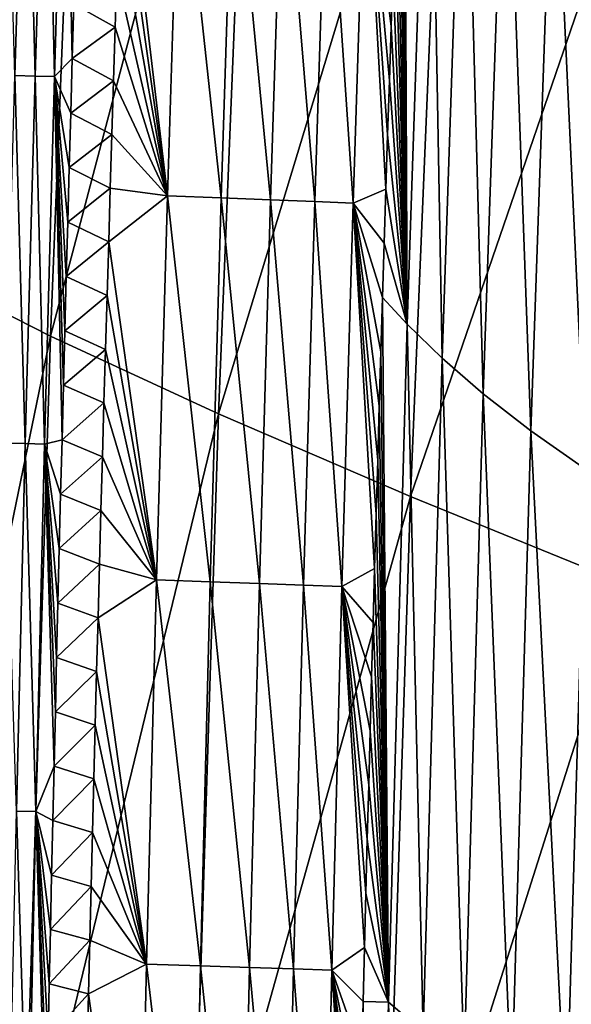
# Model space of a CAD drawing. Header units: millimetres. Extents: x -300 to 300, y -500 to 500.
# Tile 389 of 656: x -290 to -278, y 84 to 105. Entities that reach past the tile are written whole.
import ezdxf

# ---------------------------------------------------------------- set-up
doc = ezdxf.new("R2010")
doc.units = ezdxf.units.MM
doc.header["$LTSCALE"] = 81.481481
for name, color, linetype in [('20', 7, 'CONTINUOUS'), ('22', 7, 'CONTINUOUS'), ('24', 7, 'CONTINUOUS'), ('25', 7, 'CONTINUOUS'), ('33', 7, 'CONTINUOUS')]:
    doc.layers.add(name, color=color, linetype=linetype)

msp = doc.modelspace()

# ---------------------------------------------------------------- linework, layer by layer
at = {"layer": '20', "color": 7, "linetype": 'CONTINUOUS'}
for points in [[(-292.134, 99.91, 22.869), (-288.412, 116.431, 26.93), (-291.423, 118.22, 22.914), (-292.134, 99.91, 22.869)], [(-289.13, 98.381, 26.879), (-288.412, 116.431, 26.93), (-292.134, 99.91, 22.869), (-289.13, 98.381, 26.879)], [(-289.13, 98.381, 26.879), (-284.876, 114.513, 30.746), (-288.412, 116.431, 26.93), (-289.13, 98.381, 26.879)], [(-285.6, 96.744, 30.689), (-284.876, 114.513, 30.746), (-289.13, 98.381, 26.879), (-285.6, 96.744, 30.689)], [(-285.6, 96.744, 30.689), (-280.837, 112.47, 34.366), (-284.876, 114.513, 30.746), (-285.6, 96.744, 30.689)], [(-281.563, 95.003, 34.304), (-280.837, 112.47, 34.366), (-285.6, 96.744, 30.689), (-281.563, 95.003, 34.304)], [(-281.563, 95.003, 34.304), (-276.312, 110.305, 37.795), (-280.837, 112.47, 34.366), (-281.563, 95.003, 34.304)], [(-277.037, 93.16, 37.73), (-276.312, 110.305, 37.795), (-281.563, 95.003, 34.304), (-277.037, 93.16, 37.73)], [(-292.706, 81.052, 22.833), (-289.13, 98.381, 26.879), (-292.134, 99.91, 22.869), (-292.706, 81.052, 22.833)], [(-289.709, 79.798, 26.837), (-289.13, 98.381, 26.879), (-292.706, 81.052, 22.833), (-289.709, 79.798, 26.837)], [(-289.709, 79.798, 26.837), (-285.6, 96.744, 30.689), (-289.13, 98.381, 26.879), (-289.709, 79.798, 26.837)], [(-286.183, 78.457, 30.642), (-285.6, 96.744, 30.689), (-289.709, 79.798, 26.837), (-286.183, 78.457, 30.642)], [(-286.183, 78.457, 30.642), (-281.563, 95.003, 34.304), (-285.6, 96.744, 30.689), (-286.183, 78.457, 30.642)], [(-282.148, 77.033, 34.253), (-281.563, 95.003, 34.304), (-286.183, 78.457, 30.642), (-282.148, 77.033, 34.253)], [(-282.148, 77.033, 34.253), (-277.037, 93.16, 37.73), (-281.563, 95.003, 34.304), (-282.148, 77.033, 34.253)], [(-277.623, 75.527, 37.676), (-277.037, 93.16, 37.73), (-282.148, 77.033, 34.253), (-277.623, 75.527, 37.676)]]:
    msp.add_3dface(points, dxfattribs=at)
at = {"layer": '22', "color": 7, "linetype": 'CONTINUOUS'}
for points in [[(-281.694, 112.886, 9.964), (-281.633, 98.635, 11.188), (-281.736, 111.744, 9.966), (-281.694, 112.886, 9.964)], [(-281.165, 112.583, 11.163), (-281.633, 98.635, 11.188), (-281.694, 112.886, 9.964), (-281.165, 112.583, 11.163)], [(-281.633, 98.635, 11.188), (-281.165, 112.583, 11.163), (-280.897, 97.917, 12.642), (-281.633, 98.635, 11.188)], [(-280.897, 97.917, 12.642), (-281.165, 112.583, 11.163), (-280.426, 111.773, 12.625), (-280.897, 97.917, 12.642)], [(-281.736, 111.744, 9.966), (-281.633, 98.635, 11.188), (-281.776, 110.602, 9.968), (-281.736, 111.744, 9.966)], [(-280.897, 97.917, 12.642), (-280.426, 111.773, 12.625), (-280.033, 97.168, 14.101), (-280.897, 97.917, 12.642)], [(-280.033, 97.168, 14.101), (-280.426, 111.773, 12.625), (-279.559, 110.927, 14.092), (-280.033, 97.168, 14.101)], [(-280.033, 97.168, 14.101), (-279.559, 110.927, 14.092), (-279.032, 96.39, 15.568), (-280.033, 97.168, 14.101)], [(-279.032, 96.39, 15.568), (-279.559, 110.927, 14.092), (-278.554, 110.047, 15.567), (-279.032, 96.39, 15.568)], [(-281.776, 110.602, 9.968), (-281.633, 98.635, 11.188), (-281.816, 109.461, 9.969), (-281.776, 110.602, 9.968)], [(-279.032, 96.39, 15.568), (-278.554, 110.047, 15.567), (-277.886, 95.581, 17.046), (-279.032, 96.39, 15.568)], [(-277.886, 95.581, 17.046), (-278.554, 110.047, 15.567), (-277.404, 109.132, 17.052), (-277.886, 95.581, 17.046)], [(-281.816, 109.461, 9.969), (-281.633, 98.635, 11.188), (-281.856, 108.319, 9.971), (-281.816, 109.461, 9.969)], [(-281.856, 108.319, 9.971), (-281.633, 98.635, 11.188), (-281.894, 107.178, 9.973), (-281.856, 108.319, 9.971)], [(-281.894, 107.178, 9.973), (-281.633, 98.635, 11.188), (-281.933, 106.037, 9.975), (-281.894, 107.178, 9.973)], [(-281.933, 106.037, 9.975), (-281.633, 98.635, 11.188), (-281.97, 104.896, 9.976), (-281.933, 106.037, 9.975)], [(-281.97, 104.896, 9.976), (-281.633, 98.635, 11.188), (-282.008, 103.755, 9.978), (-281.97, 104.896, 9.976)], [(-282.008, 103.755, 9.978), (-281.633, 98.635, 11.188), (-282.044, 102.614, 9.979), (-282.008, 103.755, 9.978)], [(-282.044, 102.614, 9.979), (-281.633, 98.635, 11.188), (-282.08, 101.474, 9.981), (-282.044, 102.614, 9.979)], [(-282.08, 101.474, 9.981), (-281.633, 98.635, 11.188), (-282.116, 100.333, 9.983), (-282.08, 101.474, 9.981)], [(-282.116, 100.333, 9.983), (-281.633, 98.635, 11.188), (-282.151, 99.193, 9.984), (-282.116, 100.333, 9.983)], [(-282.151, 99.193, 9.984), (-282.028, 84.365, 11.211), (-282.185, 98.053, 9.986), (-282.151, 99.193, 9.984)], [(-281.633, 98.635, 11.188), (-282.028, 84.365, 11.211), (-282.151, 99.193, 9.984), (-281.633, 98.635, 11.188)], [(-282.028, 84.365, 11.211), (-281.633, 98.635, 11.188), (-281.296, 83.744, 12.657), (-282.028, 84.365, 11.211)], [(-281.296, 83.744, 12.657), (-281.633, 98.635, 11.188), (-280.897, 97.917, 12.642), (-281.296, 83.744, 12.657)], [(-282.185, 98.053, 9.986), (-282.028, 84.365, 11.211), (-282.219, 96.913, 9.987), (-282.185, 98.053, 9.986)], [(-281.296, 83.744, 12.657), (-280.897, 97.917, 12.642), (-280.435, 83.097, 14.109), (-281.296, 83.744, 12.657)], [(-280.435, 83.097, 14.109), (-280.897, 97.917, 12.642), (-280.033, 97.168, 14.101), (-280.435, 83.097, 14.109)], [(-280.435, 83.097, 14.109), (-280.033, 97.168, 14.101), (-279.437, 82.424, 15.569), (-280.435, 83.097, 14.109)], [(-279.437, 82.424, 15.569), (-280.033, 97.168, 14.101), (-279.032, 96.39, 15.568), (-279.437, 82.424, 15.569)], [(-282.219, 96.913, 9.987), (-282.028, 84.365, 11.211), (-282.252, 95.773, 9.989), (-282.219, 96.913, 9.987)], [(-279.437, 82.424, 15.569), (-279.032, 96.39, 15.568), (-278.294, 81.726, 17.041), (-279.437, 82.424, 15.569)], [(-278.294, 81.726, 17.041), (-279.032, 96.39, 15.568), (-277.886, 95.581, 17.046), (-278.294, 81.726, 17.041)], [(-282.252, 95.773, 9.989), (-282.028, 84.365, 11.211), (-282.285, 94.633, 9.99), (-282.252, 95.773, 9.989)], [(-278.294, 81.726, 17.041), (-277.886, 95.581, 17.046), (-276.996, 81.002, 18.524), (-278.294, 81.726, 17.041)], [(-282.285, 94.633, 9.99), (-282.028, 84.365, 11.211), (-282.318, 93.493, 9.992), (-282.285, 94.633, 9.99)], [(-282.318, 93.493, 9.992), (-282.028, 84.365, 11.211), (-282.35, 92.354, 9.993), (-282.318, 93.493, 9.992)], [(-282.35, 92.354, 9.993), (-282.028, 84.365, 11.211), (-282.381, 91.215, 9.994), (-282.35, 92.354, 9.993)], [(-282.381, 91.215, 9.994), (-282.028, 84.365, 11.211), (-282.412, 90.075, 9.996), (-282.381, 91.215, 9.994)], [(-282.412, 90.075, 9.996), (-282.028, 84.365, 11.211), (-282.442, 88.936, 9.997), (-282.412, 90.075, 9.996)], [(-282.442, 88.936, 9.997), (-282.028, 84.365, 11.211), (-282.472, 87.797, 9.999), (-282.442, 88.936, 9.997)], [(-282.472, 87.797, 9.999), (-282.028, 84.365, 11.211), (-282.501, 86.659, 10), (-282.472, 87.797, 9.999)], [(-282.501, 86.659, 10), (-282.028, 84.365, 11.211), (-282.53, 85.52, 10.001), (-282.501, 86.659, 10)], [(-282.53, 85.52, 10.001), (-282.028, 84.365, 11.211), (-282.559, 84.382, 10.002), (-282.53, 85.52, 10.001)], [(-282.559, 84.382, 10.002), (-282.353, 69.77, 11.229), (-282.586, 83.243, 10.004), (-282.559, 84.382, 10.002)], [(-282.028, 84.365, 11.211), (-282.353, 69.77, 11.229), (-282.559, 84.382, 10.002), (-282.028, 84.365, 11.211)], [(-282.353, 69.77, 11.229), (-282.028, 84.365, 11.211), (-281.623, 69.25, 12.669), (-282.353, 69.77, 11.229)], [(-281.623, 69.25, 12.669), (-282.028, 84.365, 11.211), (-281.296, 83.744, 12.657), (-281.623, 69.25, 12.669)]]:
    msp.add_3dface(points, dxfattribs=at)
at = {"layer": '24', "color": 7, "linetype": 'CONTINUOUS'}
for points in [[(-287.734, 106.008, 2.139), (-287.77, 104.878, 2.137), (-288.641, 105.364, 1.41), (-287.734, 106.008, 2.139)], [(-288.641, 105.364, 1.41), (-287.77, 104.878, 2.137), (-288.674, 104.218, 1.41), (-288.641, 105.364, 1.41)], [(-287.77, 104.878, 2.137), (-287.805, 103.749, 2.136), (-288.674, 104.218, 1.41), (-287.77, 104.878, 2.137)], [(-288.674, 104.218, 1.41), (-287.805, 103.749, 2.136), (-288.706, 103.073, 1.411), (-288.674, 104.218, 1.41)], [(-287.805, 103.749, 2.136), (-287.84, 102.62, 2.134), (-288.706, 103.073, 1.411), (-287.805, 103.749, 2.136)], [(-288.706, 103.073, 1.411), (-287.84, 102.62, 2.134), (-288.738, 101.927, 1.412), (-288.706, 103.073, 1.411)], [(-287.84, 102.62, 2.134), (-287.875, 101.491, 2.132), (-288.738, 101.927, 1.412), (-287.84, 102.62, 2.134)], [(-288.738, 101.927, 1.412), (-287.875, 101.491, 2.132), (-288.769, 100.781, 1.412), (-288.738, 101.927, 1.412)], [(-287.875, 101.491, 2.132), (-287.908, 100.361, 2.131), (-288.769, 100.781, 1.412), (-287.875, 101.491, 2.132)], [(-288.769, 100.781, 1.412), (-287.908, 100.361, 2.131), (-288.8, 99.636, 1.413), (-288.769, 100.781, 1.412)], [(-287.908, 100.361, 2.131), (-287.942, 99.232, 2.129), (-288.8, 99.636, 1.413), (-287.908, 100.361, 2.131)], [(-288.8, 99.636, 1.413), (-287.942, 99.232, 2.129), (-288.83, 98.49, 1.414), (-288.8, 99.636, 1.413)], [(-287.942, 99.232, 2.129), (-287.974, 98.102, 2.127), (-288.83, 98.49, 1.414), (-287.942, 99.232, 2.129)], [(-288.83, 98.49, 1.414), (-287.974, 98.102, 2.127), (-288.86, 97.345, 1.414), (-288.83, 98.49, 1.414)], [(-287.974, 98.102, 2.127), (-288.007, 96.973, 2.126), (-288.86, 97.345, 1.414), (-287.974, 98.102, 2.127)], [(-288.86, 97.345, 1.414), (-288.007, 96.973, 2.126), (-288.889, 96.2, 1.415), (-288.86, 97.345, 1.414)], [(-288.007, 96.973, 2.126), (-288.039, 95.843, 2.124), (-288.889, 96.2, 1.415), (-288.007, 96.973, 2.126)], [(-288.889, 96.2, 1.415), (-288.039, 95.843, 2.124), (-288.918, 95.055, 1.415), (-288.889, 96.2, 1.415)], [(-288.039, 95.843, 2.124), (-288.07, 94.713, 2.123), (-288.918, 95.055, 1.415), (-288.039, 95.843, 2.124)], [(-288.918, 95.055, 1.415), (-288.07, 94.713, 2.123), (-288.946, 93.91, 1.416), (-288.918, 95.055, 1.415)], [(-288.07, 94.713, 2.123), (-288.101, 93.583, 2.121), (-288.946, 93.91, 1.416), (-288.07, 94.713, 2.123)], [(-288.946, 93.91, 1.416), (-288.101, 93.583, 2.121), (-288.974, 92.765, 1.417), (-288.946, 93.91, 1.416)], [(-288.101, 93.583, 2.121), (-288.131, 92.454, 2.119), (-288.974, 92.765, 1.417), (-288.101, 93.583, 2.121)], [(-288.974, 92.765, 1.417), (-288.131, 92.454, 2.119), (-289.002, 91.62, 1.417), (-288.974, 92.765, 1.417)], [(-288.131, 92.454, 2.119), (-288.161, 91.324, 2.118), (-289.002, 91.62, 1.417), (-288.131, 92.454, 2.119)], [(-289.002, 91.62, 1.417), (-288.161, 91.324, 2.118), (-289.029, 90.475, 1.418), (-289.002, 91.62, 1.417)], [(-288.161, 91.324, 2.118), (-288.19, 90.194, 2.116), (-289.029, 90.475, 1.418), (-288.161, 91.324, 2.118)], [(-289.029, 90.475, 1.418), (-288.19, 90.194, 2.116), (-289.055, 89.331, 1.418), (-289.029, 90.475, 1.418)], [(-288.19, 90.194, 2.116), (-288.219, 89.064, 2.115), (-289.055, 89.331, 1.418), (-288.19, 90.194, 2.116)], [(-289.055, 89.331, 1.418), (-288.219, 89.064, 2.115), (-289.081, 88.186, 1.419), (-289.055, 89.331, 1.418)], [(-288.219, 89.064, 2.115), (-288.248, 87.933, 2.114), (-289.081, 88.186, 1.419), (-288.219, 89.064, 2.115)], [(-289.081, 88.186, 1.419), (-288.248, 87.933, 2.114), (-289.107, 87.042, 1.419), (-289.081, 88.186, 1.419)], [(-288.248, 87.933, 2.114), (-288.276, 86.803, 2.112), (-289.107, 87.042, 1.419), (-288.248, 87.933, 2.114)], [(-289.107, 87.042, 1.419), (-288.276, 86.803, 2.112), (-289.132, 85.897, 1.42), (-289.107, 87.042, 1.419)], [(-288.276, 86.803, 2.112), (-288.303, 85.673, 2.111), (-289.132, 85.897, 1.42), (-288.276, 86.803, 2.112)], [(-289.132, 85.897, 1.42), (-288.303, 85.673, 2.111), (-289.157, 84.753, 1.421), (-289.132, 85.897, 1.42)], [(-288.303, 85.673, 2.111), (-288.331, 84.543, 2.109), (-289.157, 84.753, 1.421), (-288.303, 85.673, 2.111)], [(-289.157, 84.753, 1.421), (-288.331, 84.543, 2.109), (-289.181, 83.609, 1.421), (-289.157, 84.753, 1.421)], [(-288.331, 84.543, 2.109), (-288.357, 83.412, 2.108), (-289.181, 83.609, 1.421), (-288.331, 84.543, 2.109)]]:
    msp.add_3dface(points, dxfattribs=at)
at = {"layer": '25', "color": 7, "linetype": 'CONTINUOUS'}
for points in [[(-287.661, 108.266, 2.143), (-287.623, 109.394, 2.144), (-286.675, 101.335, 3.207), (-287.661, 108.266, 2.143)], [(-287.623, 109.394, 2.144), (-286.418, 109.415, 3.216), (-286.675, 101.335, 3.207), (-287.623, 109.394, 2.144)], [(-286.418, 109.415, 3.216), (-285.54, 101.291, 4.402), (-286.675, 101.335, 3.207), (-286.418, 109.415, 3.216)], [(-285.282, 109.367, 4.406), (-285.54, 101.291, 4.402), (-286.418, 109.415, 3.216), (-285.282, 109.367, 4.406)], [(-285.282, 109.367, 4.406), (-284.504, 101.25, 5.691), (-285.54, 101.291, 4.402), (-285.282, 109.367, 4.406)], [(-284.245, 109.322, 5.691), (-284.504, 101.25, 5.691), (-285.282, 109.367, 4.406), (-284.245, 109.322, 5.691)], [(-284.245, 109.322, 5.691), (-283.578, 101.213, 7.061), (-284.504, 101.25, 5.691), (-284.245, 109.322, 5.691)], [(-283.317, 109.28, 7.057), (-283.578, 101.213, 7.061), (-284.245, 109.322, 5.691), (-283.317, 109.28, 7.057)], [(-283.317, 109.28, 7.057), (-282.771, 101.179, 8.497), (-283.578, 101.213, 7.061), (-283.317, 109.28, 7.057)], [(-282.508, 109.243, 8.49), (-282.771, 101.179, 8.497), (-283.317, 109.28, 7.057), (-282.508, 109.243, 8.49)], [(-282.508, 109.243, 8.49), (-282.08, 101.474, 9.981), (-282.771, 101.179, 8.497), (-282.508, 109.243, 8.49)], [(-281.933, 106.037, 9.975), (-281.97, 104.896, 9.976), (-282.508, 109.243, 8.49), (-281.933, 106.037, 9.975)], [(-281.97, 104.896, 9.976), (-282.008, 103.755, 9.978), (-282.508, 109.243, 8.49), (-281.97, 104.896, 9.976)], [(-282.008, 103.755, 9.978), (-282.044, 102.614, 9.979), (-282.508, 109.243, 8.49), (-282.008, 103.755, 9.978)], [(-282.044, 102.614, 9.979), (-282.08, 101.474, 9.981), (-282.508, 109.243, 8.49), (-282.044, 102.614, 9.979)], [(-287.698, 107.137, 2.141), (-287.661, 108.266, 2.143), (-286.675, 101.335, 3.207), (-287.698, 107.137, 2.141)], [(-287.734, 106.008, 2.139), (-287.698, 107.137, 2.141), (-286.675, 101.335, 3.207), (-287.734, 106.008, 2.139)], [(-287.77, 104.878, 2.137), (-287.734, 106.008, 2.139), (-286.675, 101.335, 3.207), (-287.77, 104.878, 2.137)], [(-287.805, 103.749, 2.136), (-287.77, 104.878, 2.137), (-286.675, 101.335, 3.207), (-287.805, 103.749, 2.136)], [(-287.84, 102.62, 2.134), (-287.805, 103.749, 2.136), (-286.675, 101.335, 3.207), (-287.84, 102.62, 2.134)], [(-287.875, 101.491, 2.132), (-287.84, 102.62, 2.134), (-286.675, 101.335, 3.207), (-287.875, 101.491, 2.132)], [(-287.908, 100.361, 2.131), (-287.875, 101.491, 2.132), (-286.675, 101.335, 3.207), (-287.908, 100.361, 2.131)], [(-287.908, 100.361, 2.131), (-286.675, 101.335, 3.207), (-286.906, 93.251, 3.199), (-287.908, 100.361, 2.131)], [(-286.675, 101.335, 3.207), (-285.772, 93.212, 4.398), (-286.906, 93.251, 3.199), (-286.675, 101.335, 3.207)], [(-285.54, 101.291, 4.402), (-285.772, 93.212, 4.398), (-286.675, 101.335, 3.207), (-285.54, 101.291, 4.402)], [(-282.08, 101.474, 9.981), (-282.116, 100.333, 9.983), (-282.771, 101.179, 8.497), (-282.08, 101.474, 9.981)], [(-285.54, 101.291, 4.402), (-284.737, 93.176, 5.69), (-285.772, 93.212, 4.398), (-285.54, 101.291, 4.402)], [(-284.504, 101.25, 5.691), (-284.737, 93.176, 5.69), (-285.54, 101.291, 4.402), (-284.504, 101.25, 5.691)], [(-284.504, 101.25, 5.691), (-283.812, 93.142, 7.064), (-284.737, 93.176, 5.69), (-284.504, 101.25, 5.691)], [(-283.578, 101.213, 7.061), (-283.812, 93.142, 7.064), (-284.504, 101.25, 5.691), (-283.578, 101.213, 7.061)], [(-283.578, 101.213, 7.061), (-283.007, 93.112, 8.504), (-283.812, 93.142, 7.064), (-283.578, 101.213, 7.061)], [(-282.771, 101.179, 8.497), (-283.007, 93.112, 8.504), (-283.578, 101.213, 7.061), (-282.771, 101.179, 8.497)], [(-282.771, 101.179, 8.497), (-282.318, 93.493, 9.992), (-283.007, 93.112, 8.504), (-282.771, 101.179, 8.497)], [(-282.116, 100.333, 9.983), (-282.151, 99.193, 9.984), (-282.771, 101.179, 8.497), (-282.116, 100.333, 9.983)], [(-282.151, 99.193, 9.984), (-282.185, 98.053, 9.986), (-282.771, 101.179, 8.497), (-282.151, 99.193, 9.984)], [(-282.185, 98.053, 9.986), (-282.219, 96.913, 9.987), (-282.771, 101.179, 8.497), (-282.185, 98.053, 9.986)], [(-282.219, 96.913, 9.987), (-282.252, 95.773, 9.989), (-282.771, 101.179, 8.497), (-282.219, 96.913, 9.987)], [(-282.252, 95.773, 9.989), (-282.285, 94.633, 9.99), (-282.771, 101.179, 8.497), (-282.252, 95.773, 9.989)], [(-282.285, 94.633, 9.99), (-282.318, 93.493, 9.992), (-282.771, 101.179, 8.497), (-282.285, 94.633, 9.99)], [(-287.942, 99.232, 2.129), (-287.908, 100.361, 2.131), (-286.906, 93.251, 3.199), (-287.942, 99.232, 2.129)], [(-287.974, 98.102, 2.127), (-287.942, 99.232, 2.129), (-286.906, 93.251, 3.199), (-287.974, 98.102, 2.127)], [(-288.007, 96.973, 2.126), (-287.974, 98.102, 2.127), (-286.906, 93.251, 3.199), (-288.007, 96.973, 2.126)], [(-288.039, 95.843, 2.124), (-288.007, 96.973, 2.126), (-286.906, 93.251, 3.199), (-288.039, 95.843, 2.124)], [(-288.07, 94.713, 2.123), (-288.039, 95.843, 2.124), (-286.906, 93.251, 3.199), (-288.07, 94.713, 2.123)], [(-288.101, 93.583, 2.121), (-288.07, 94.713, 2.123), (-286.906, 93.251, 3.199), (-288.101, 93.583, 2.121)], [(-288.131, 92.454, 2.119), (-288.101, 93.583, 2.121), (-286.906, 93.251, 3.199), (-288.131, 92.454, 2.119)], [(-282.318, 93.493, 9.992), (-282.35, 92.354, 9.993), (-283.007, 93.112, 8.504), (-282.318, 93.493, 9.992)], [(-288.131, 92.454, 2.119), (-286.906, 93.251, 3.199), (-287.113, 85.166, 3.192), (-288.131, 92.454, 2.119)], [(-286.906, 93.251, 3.199), (-285.979, 85.131, 4.394), (-287.113, 85.166, 3.192), (-286.906, 93.251, 3.199)], [(-285.772, 93.212, 4.398), (-285.979, 85.131, 4.394), (-286.906, 93.251, 3.199), (-285.772, 93.212, 4.398)], [(-285.772, 93.212, 4.398), (-284.945, 85.098, 5.689), (-285.979, 85.131, 4.394), (-285.772, 93.212, 4.398)], [(-284.737, 93.176, 5.69), (-284.945, 85.098, 5.689), (-285.772, 93.212, 4.398), (-284.737, 93.176, 5.69)], [(-284.737, 93.176, 5.69), (-284.022, 85.069, 7.067), (-284.945, 85.098, 5.689), (-284.737, 93.176, 5.69)], [(-283.812, 93.142, 7.064), (-284.022, 85.069, 7.067), (-284.737, 93.176, 5.69), (-283.812, 93.142, 7.064)], [(-283.812, 93.142, 7.064), (-283.218, 85.042, 8.511), (-284.022, 85.069, 7.067), (-283.812, 93.142, 7.064)], [(-283.007, 93.112, 8.504), (-283.218, 85.042, 8.511), (-283.812, 93.142, 7.064), (-283.007, 93.112, 8.504)], [(-283.007, 93.112, 8.504), (-282.53, 85.52, 10.001), (-283.218, 85.042, 8.511), (-283.007, 93.112, 8.504)], [(-282.35, 92.354, 9.993), (-282.381, 91.215, 9.994), (-283.007, 93.112, 8.504), (-282.35, 92.354, 9.993)], [(-282.381, 91.215, 9.994), (-282.412, 90.075, 9.996), (-283.007, 93.112, 8.504), (-282.381, 91.215, 9.994)], [(-282.412, 90.075, 9.996), (-282.442, 88.936, 9.997), (-283.007, 93.112, 8.504), (-282.412, 90.075, 9.996)], [(-282.442, 88.936, 9.997), (-282.472, 87.797, 9.999), (-283.007, 93.112, 8.504), (-282.442, 88.936, 9.997)], [(-282.472, 87.797, 9.999), (-282.501, 86.659, 10), (-283.007, 93.112, 8.504), (-282.472, 87.797, 9.999)], [(-282.501, 86.659, 10), (-282.53, 85.52, 10.001), (-283.007, 93.112, 8.504), (-282.501, 86.659, 10)], [(-288.161, 91.324, 2.118), (-288.131, 92.454, 2.119), (-287.113, 85.166, 3.192), (-288.161, 91.324, 2.118)], [(-288.19, 90.194, 2.116), (-288.161, 91.324, 2.118), (-287.113, 85.166, 3.192), (-288.19, 90.194, 2.116)], [(-288.219, 89.064, 2.115), (-288.19, 90.194, 2.116), (-287.113, 85.166, 3.192), (-288.219, 89.064, 2.115)], [(-288.248, 87.933, 2.114), (-288.219, 89.064, 2.115), (-287.113, 85.166, 3.192), (-288.248, 87.933, 2.114)], [(-288.276, 86.803, 2.112), (-288.248, 87.933, 2.114), (-287.113, 85.166, 3.192), (-288.276, 86.803, 2.112)], [(-288.303, 85.673, 2.111), (-288.276, 86.803, 2.112), (-287.113, 85.166, 3.192), (-288.303, 85.673, 2.111)], [(-288.331, 84.543, 2.109), (-288.303, 85.673, 2.111), (-287.113, 85.166, 3.192), (-288.331, 84.543, 2.109)], [(-282.53, 85.52, 10.001), (-282.559, 84.382, 10.002), (-283.218, 85.042, 8.511), (-282.53, 85.52, 10.001)], [(-288.331, 84.543, 2.109), (-287.113, 85.166, 3.192), (-287.296, 77.078, 3.185), (-288.331, 84.543, 2.109)], [(-287.113, 85.166, 3.192), (-286.163, 77.047, 4.39), (-287.296, 77.078, 3.185), (-287.113, 85.166, 3.192)], [(-285.979, 85.131, 4.394), (-286.163, 77.047, 4.39), (-287.113, 85.166, 3.192), (-285.979, 85.131, 4.394)], [(-285.979, 85.131, 4.394), (-285.13, 77.019, 5.689), (-286.163, 77.047, 4.39), (-285.979, 85.131, 4.394)], [(-284.945, 85.098, 5.689), (-285.13, 77.019, 5.689), (-285.979, 85.131, 4.394), (-284.945, 85.098, 5.689)], [(-284.945, 85.098, 5.689), (-284.208, 76.993, 7.069), (-285.13, 77.019, 5.689), (-284.945, 85.098, 5.689)], [(-284.022, 85.069, 7.067), (-284.208, 76.993, 7.069), (-284.945, 85.098, 5.689), (-284.022, 85.069, 7.067)], [(-284.022, 85.069, 7.067), (-283.406, 76.969, 8.516), (-284.208, 76.993, 7.069), (-284.022, 85.069, 7.067)], [(-283.218, 85.042, 8.511), (-283.406, 76.969, 8.516), (-284.022, 85.069, 7.067), (-283.218, 85.042, 8.511)], [(-283.218, 85.042, 8.511), (-282.719, 77.554, 10.01), (-283.406, 76.969, 8.516), (-283.218, 85.042, 8.511)], [(-282.559, 84.382, 10.002), (-282.586, 83.243, 10.004), (-283.218, 85.042, 8.511), (-282.559, 84.382, 10.002)], [(-282.586, 83.243, 10.004), (-282.614, 82.105, 10.005), (-283.218, 85.042, 8.511), (-282.586, 83.243, 10.004)], [(-282.614, 82.105, 10.005), (-282.641, 80.967, 10.006), (-283.218, 85.042, 8.511), (-282.614, 82.105, 10.005)], [(-282.641, 80.967, 10.006), (-282.667, 79.829, 10.007), (-283.218, 85.042, 8.511), (-282.641, 80.967, 10.006)], [(-282.667, 79.829, 10.007), (-282.693, 78.691, 10.009), (-283.218, 85.042, 8.511), (-282.667, 79.829, 10.007)], [(-282.693, 78.691, 10.009), (-282.719, 77.554, 10.01), (-283.218, 85.042, 8.511), (-282.693, 78.691, 10.009)], [(-288.357, 83.412, 2.108), (-288.331, 84.543, 2.109), (-287.296, 77.078, 3.185), (-288.357, 83.412, 2.108)]]:
    msp.add_3dface(points, dxfattribs=at)
at = {"layer": '33', "color": 7, "linetype": 'CONTINUOUS'}
for points in [[(-289.884, 103.863, 0.731), (-290.101, 111.608, 0.6), (-289.653, 111.594, 0.73), (-289.884, 103.863, 0.731)], [(-289.884, 103.863, 0.731), (-289.653, 111.594, 0.73), (-289.454, 103.85, 0.914), (-289.884, 103.863, 0.731)], [(-289.454, 103.85, 0.914), (-289.653, 111.594, 0.73), (-289.223, 111.58, 0.912), (-289.454, 103.85, 0.914)], [(-289.454, 103.85, 0.914), (-289.223, 111.58, 0.912), (-289.05, 103.839, 1.144), (-289.454, 103.85, 0.914)], [(-289.05, 103.839, 1.144), (-289.223, 111.58, 0.912), (-288.82, 111.567, 1.14), (-289.05, 103.839, 1.144)], [(-288.674, 104.218, 1.41), (-289.05, 103.839, 1.144), (-288.82, 111.567, 1.14), (-288.674, 104.218, 1.41)], [(-288.641, 105.364, 1.41), (-288.674, 104.218, 1.41), (-288.82, 111.567, 1.14), (-288.641, 105.364, 1.41)], [(-288.674, 104.218, 1.41), (-288.706, 103.073, 1.411), (-289.05, 103.839, 1.144), (-288.674, 104.218, 1.41)], [(-290.093, 96.13, 0.733), (-289.884, 103.863, 0.731), (-289.661, 96.119, 0.916), (-290.093, 96.13, 0.733)], [(-289.661, 96.119, 0.916), (-289.884, 103.863, 0.731), (-289.454, 103.85, 0.914), (-289.661, 96.119, 0.916)], [(-289.661, 96.119, 0.916), (-289.454, 103.85, 0.914), (-289.257, 96.109, 1.147), (-289.661, 96.119, 0.916)], [(-289.257, 96.109, 1.147), (-289.454, 103.85, 0.914), (-289.05, 103.839, 1.144), (-289.257, 96.109, 1.147)], [(-288.889, 96.2, 1.415), (-289.257, 96.109, 1.147), (-289.05, 103.839, 1.144), (-288.889, 96.2, 1.415)], [(-288.706, 103.073, 1.411), (-288.738, 101.927, 1.412), (-289.05, 103.839, 1.144), (-288.706, 103.073, 1.411)], [(-288.738, 101.927, 1.412), (-288.769, 100.781, 1.412), (-289.05, 103.839, 1.144), (-288.738, 101.927, 1.412)], [(-288.769, 100.781, 1.412), (-288.8, 99.636, 1.413), (-289.05, 103.839, 1.144), (-288.769, 100.781, 1.412)], [(-288.8, 99.636, 1.413), (-288.83, 98.49, 1.414), (-289.05, 103.839, 1.144), (-288.8, 99.636, 1.413)], [(-288.83, 98.49, 1.414), (-288.86, 97.345, 1.414), (-289.05, 103.839, 1.144), (-288.83, 98.49, 1.414)], [(-288.86, 97.345, 1.414), (-288.889, 96.2, 1.415), (-289.05, 103.839, 1.144), (-288.86, 97.345, 1.414)], [(-289.848, 88.387, 0.918), (-290.093, 96.13, 0.733), (-289.661, 96.119, 0.916), (-289.848, 88.387, 0.918)], [(-288.889, 96.2, 1.415), (-288.918, 95.055, 1.415), (-289.257, 96.109, 1.147), (-288.889, 96.2, 1.415)], [(-289.848, 88.387, 0.918), (-289.661, 96.119, 0.916), (-289.442, 88.378, 1.15), (-289.848, 88.387, 0.918)], [(-289.442, 88.378, 1.15), (-289.661, 96.119, 0.916), (-289.257, 96.109, 1.147), (-289.442, 88.378, 1.15)], [(-289.055, 89.331, 1.418), (-289.442, 88.378, 1.15), (-289.257, 96.109, 1.147), (-289.055, 89.331, 1.418)], [(-288.918, 95.055, 1.415), (-288.946, 93.91, 1.416), (-289.257, 96.109, 1.147), (-288.918, 95.055, 1.415)], [(-288.946, 93.91, 1.416), (-288.974, 92.765, 1.417), (-289.257, 96.109, 1.147), (-288.946, 93.91, 1.416)], [(-288.974, 92.765, 1.417), (-289.002, 91.62, 1.417), (-289.257, 96.109, 1.147), (-288.974, 92.765, 1.417)], [(-289.002, 91.62, 1.417), (-289.029, 90.475, 1.418), (-289.257, 96.109, 1.147), (-289.002, 91.62, 1.417)], [(-289.029, 90.475, 1.418), (-289.055, 89.331, 1.418), (-289.257, 96.109, 1.147), (-289.029, 90.475, 1.418)], [(-289.055, 89.331, 1.418), (-289.081, 88.186, 1.419), (-289.442, 88.378, 1.15), (-289.055, 89.331, 1.418)], [(-290.014, 80.655, 0.919), (-289.848, 88.387, 0.918), (-289.608, 80.646, 1.152), (-290.014, 80.655, 0.919)], [(-289.608, 80.646, 1.152), (-289.848, 88.387, 0.918), (-289.442, 88.378, 1.15), (-289.608, 80.646, 1.152)], [(-289.229, 81.321, 1.422), (-289.608, 80.646, 1.152), (-289.442, 88.378, 1.15), (-289.229, 81.321, 1.422)], [(-289.081, 88.186, 1.419), (-289.107, 87.042, 1.419), (-289.442, 88.378, 1.15), (-289.081, 88.186, 1.419)], [(-289.107, 87.042, 1.419), (-289.132, 85.897, 1.42), (-289.442, 88.378, 1.15), (-289.107, 87.042, 1.419)], [(-289.132, 85.897, 1.42), (-289.157, 84.753, 1.421), (-289.442, 88.378, 1.15), (-289.132, 85.897, 1.42)], [(-289.157, 84.753, 1.421), (-289.181, 83.609, 1.421), (-289.442, 88.378, 1.15), (-289.157, 84.753, 1.421)], [(-289.181, 83.609, 1.421), (-289.205, 82.465, 1.422), (-289.442, 88.378, 1.15), (-289.181, 83.609, 1.421)], [(-289.205, 82.465, 1.422), (-289.229, 81.321, 1.422), (-289.442, 88.378, 1.15), (-289.205, 82.465, 1.422)]]:
    msp.add_3dface(points, dxfattribs=at)

doc.saveas('drawing.dxf')
